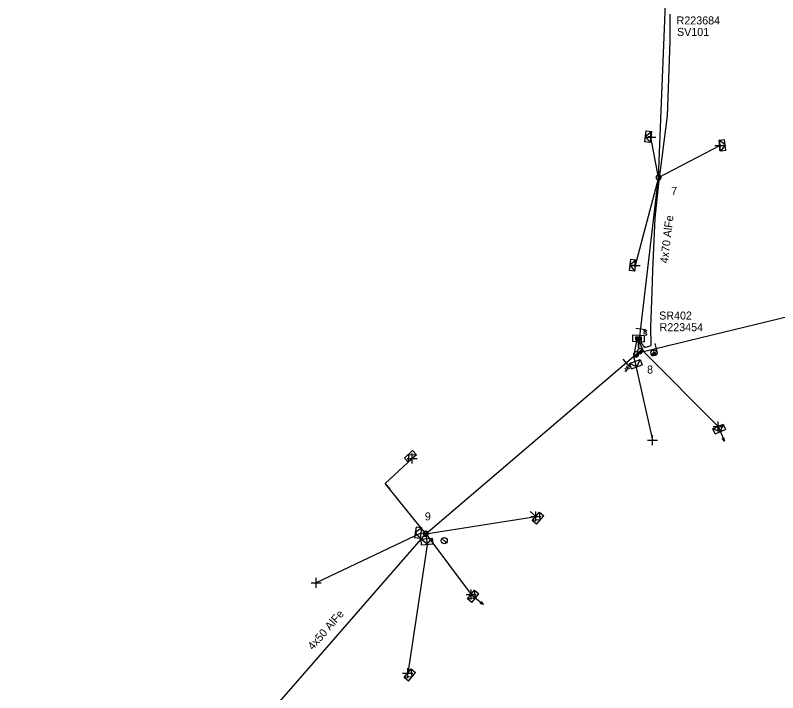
# Model space of a CAD drawing. Extents: x -544780 to -541582, y -1198995 to -1196551.
# Drawn here: x -542080.4 to -541985.1, y -1198863.9 to -1198779.3 of the extents above; entities that cross this region are included whole.
import ezdxf

# ---------------------------------------------------------------- set-up
doc = ezdxf.new("R2010")
doc.units = 0
for name, color, linetype in [('Vrstva 1', 7, 'Continuous'), ('Vrstva 10', 7, 'Continuous'), ('Vrstva 13', 7, 'Continuous'), ('Vrstva 14', 7, 'Continuous'), ('Vrstva 15', 7, 'Continuous'), ('Vrstva 18', 7, 'Continuous'), ('Vrstva 2', 7, 'Continuous'), ('Vrstva 28', 7, 'Continuous'), ('Vrstva 29', 7, 'Continuous'), ('Vrstva 30', 7, 'Continuous'), ('Vrstva 31', 7, 'Continuous'), ('Vrstva 34', 7, 'Continuous'), ('Vrstva 36', 7, 'Continuous'), ('Vrstva 5', 7, 'Continuous'), ('Vrstva 52', 7, 'Continuous'), ('Vrstva 54', 7, 'Continuous'), ('Vrstva 59', 7, 'Continuous'), ('Vrstva 8', 7, 'Continuous'), ('Vrstva 9', 7, 'Continuous')]:
    doc.layers.add(name, color=color, linetype=linetype)

# ---------------------------------------------------------------- blocks, each defined once
blk = doc.blocks.new('NN440')
at = {"layer": 'Vrstva 2'}
for points in [[(0.63, 0), (0.63, 0.06), (0.62, 0.13), (0.6, 0.19), (0.58, 0.25), (0.55, 0.31), (0.51, 0.37), (0.47, 0.42), (0.42, 0.46), (0.37, 0.51), (0.32, 0.54), (0.26, 0.57), (0.2, 0.59), (0.13, 0.61), (0.07, 0.62), (0, 0.63), (-0.06, 0.62), (-0.13, 0.61), (-0.19, 0.59), (-0.26, 0.57), (-0.31, 0.54), (-0.37, 0.51), (-0.42, 0.46), (-0.47, 0.42), (-0.51, 0.37), (-0.54, 0.31), (-0.57, 0.25), (-0.6, 0.19), (-0.62, 0.13), (-0.63, 0.06), (-0.63, 0), (-0.63, -0.07), (-0.62, -0.14), (-0.6, -0.2), (-0.57, -0.26), (-0.54, -0.32), (-0.51, -0.37), (-0.47, -0.43), (-0.42, -0.47), (-0.37, -0.51), (-0.31, -0.55), (-0.26, -0.58), (-0.19, -0.6), (-0.13, -0.62), (-0.06, -0.63), (0, -0.63), (0.07, -0.63), (0.13, -0.62), (0.2, -0.6), (0.26, -0.58), (0.32, -0.55), (0.37, -0.51), (0.42, -0.47), (0.47, -0.43), (0.51, -0.37), (0.55, -0.32), (0.58, -0.26), (0.6, -0.2), (0.62, -0.14), (0.63, -0.07), (0.63, 0)], [(-0.63, 0), (0.63, 0)], [(-0.6, -0.18), (0.57, -0.18)], [(-0.51, -0.32), (0.5, -0.32)], [(-0.37, -0.47), (0.35, -0.47)]]:
    blk.add_lwpolyline(points, dxfattribs=at)
blk = doc.blocks.new('NN450')
at = {"layer": 'Vrstva 2'}
for points in [[(0, 0), (0, 0.07), (-0.01, 0.13), (-0.03, 0.19), (-0.05, 0.25), (-0.08, 0.31), (-0.12, 0.37), (-0.16, 0.42), (-0.21, 0.46), (-0.26, 0.51), (-0.31, 0.54), (-0.37, 0.57), (-0.43, 0.59), (-0.5, 0.61), (-0.56, 0.62), (-0.63, 0.62), (-0.69, 0.62), (-0.75, 0.61), (-0.82, 0.59), (-0.88, 0.57), (-0.94, 0.54), (-0.99, 0.51), (-1.04, 0.46), (-1.09, 0.42), (-1.13, 0.37), (-1.17, 0.31), (-1.2, 0.25), (-1.22, 0.19), (-1.24, 0.13), (-1.25, 0.07), (-1.25, 0), (-1.25, -0.07), (-1.24, -0.13), (-1.22, -0.19), (-1.2, -0.25), (-1.17, -0.31), (-1.13, -0.37), (-1.09, -0.42), (-1.04, -0.46), (-0.99, -0.51), (-0.94, -0.54), (-0.88, -0.57), (-0.82, -0.59), (-0.75, -0.61), (-0.69, -0.62), (-0.62, -0.63), (-0.56, -0.62), (-0.5, -0.61), (-0.43, -0.59), (-0.37, -0.57), (-0.31, -0.54), (-0.26, -0.51), (-0.21, -0.46), (-0.16, -0.42), (-0.12, -0.37), (-0.08, -0.31), (-0.05, -0.25), (-0.03, -0.19), (-0.01, -0.13), (0, -0.07), (0, 0)], [(1.25, 0), (1.25, 0.07), (1.24, 0.13), (1.22, 0.19), (1.2, 0.25), (1.17, 0.31), (1.13, 0.37), (1.09, 0.42), (1.04, 0.46), (0.99, 0.51), (0.94, 0.54), (0.88, 0.57), (0.82, 0.59), (0.75, 0.61), (0.69, 0.62), (0.62, 0.62), (0.56, 0.62), (0.5, 0.61), (0.43, 0.59), (0.37, 0.57), (0.31, 0.54), (0.26, 0.51), (0.21, 0.46), (0.16, 0.42), (0.12, 0.37), (0.08, 0.31), (0.05, 0.25), (0.03, 0.19), (0.01, 0.13), (0, 0.07), (0, 0), (0, -0.07), (0.01, -0.13), (0.03, -0.19), (0.05, -0.25), (0.08, -0.31), (0.12, -0.37), (0.16, -0.42), (0.21, -0.46), (0.26, -0.51), (0.31, -0.54), (0.37, -0.57), (0.43, -0.59), (0.5, -0.61), (0.56, -0.62), (0.63, -0.63), (0.69, -0.62), (0.75, -0.61), (0.82, -0.59), (0.88, -0.57), (0.94, -0.54), (0.99, -0.51), (1.04, -0.46), (1.09, -0.42), (1.13, -0.37), (1.17, -0.31), (1.2, -0.25), (1.22, -0.19), (1.24, -0.13), (1.25, -0.07), (1.25, 0)], [(-1.25, 0), (1.25, 0)], [(-1.23, -0.16), (-0.02, -0.16)], [(-1.16, -0.32), (-0.09, -0.32)], [(-1.03, -0.47), (-0.22, -0.47)], [(0.02, -0.16), (1.23, -0.16)], [(0.09, -0.32), (1.16, -0.32)], [(0.22, -0.47), (1.03, -0.47)]]:
    blk.add_lwpolyline(points, dxfattribs=at)
blk = doc.blocks.new('NN560')
at = {"layer": 'Vrstva 2'}
for points in [[(1.999, -0.001), (1.59, 0.141)], [(0, -0.001), (1.999, -0.001)], [(1.999, -0.001), (1.59, -0.134)]]:
    blk.add_lwpolyline(points, dxfattribs=at)
blk = doc.blocks.new('NN840')
at = {"layer": 'Vrstva 15'}
for points in [[(0.003, 0.619), (0.003, -0.631)], [(-0.745, -0.71), (-0.745, -0.66)], [(-0.73, -0.764), (-0.745, -0.71)], [(-0.657, -0.798), (-0.73, -0.764)], [(-0.627, -0.798), (-0.657, -0.798)], [(-0.558, -0.764), (-0.627, -0.798)], [(-0.538, -0.71), (-0.558, -0.764)], [(-0.538, -0.385), (-0.538, -0.71)], [(-0.332, -0.385), (-0.332, -0.798)], [(-0.332, -0.641), (-0.125, -0.385)], [(-0.263, -0.557), (-0.091, -0.798)]]:
    blk.add_lwpolyline(points, dxfattribs=at)
blk = doc.blocks.new('NN770')
at = {"layer": 'Vrstva 10'}
for p, q in [((0.002, 0.187), (0.002, 0.263)), ((0.002, -0.276), (0.002, 0.111))]:
    blk.add_line(p, q, dxfattribs=at)
blk.add_circle((0, -0.008), 0.375, dxfattribs=at)
blk = doc.blocks.new('NN800')
at = {"layer": 'Vrstva 1'}
for points in [[(-0.442, 0.442), (0.442, -0.442)], [(-0.442, -0.442), (0.442, 0.442)]]:
    blk.add_lwpolyline(points, dxfattribs=at)
blk = doc.blocks.new('NN620')
at = {"layer": 'Vrstva 8'}
for points in [[(0.752, 0.004), (-0.748, 0.004)], [(-0.748, 0.004), (-0.748, -0.746)], [(0.752, -0.746), (0.752, 0.004)], [(-0.748, -0.746), (0.752, -0.746)], [(0.368, -0.18), (-0.376, -0.18)], [(-0.376, -0.18), (-0.376, -0.558)], [(-0.376, -0.558), (0.368, -0.558)], [(0.321, -0.227), (-0.329, -0.227)], [(-0.329, -0.227), (-0.329, -0.51)], [(-0.329, -0.51), (0.321, -0.51)], [(0.274, -0.274), (-0.281, -0.274)], [(-0.281, -0.274), (-0.281, -0.463)], [(-0.281, -0.463), (0.274, -0.463)], [(0.227, -0.321), (-0.234, -0.321)], [(-0.234, -0.321), (-0.234, -0.416)], [(-0.234, -0.416), (0.227, -0.416)], [(-0.193, -0.369), (0.185, -0.369)], [(0.227, -0.416), (0.227, -0.321)], [(0.274, -0.463), (0.274, -0.274)], [(0.321, -0.51), (0.321, -0.227)], [(0.368, -0.558), (0.368, -0.18)]]:
    blk.add_lwpolyline(points, dxfattribs=at)
blk = doc.blocks.new('NN630')
at = {"layer": 'Vrstva 9'}
for points in [[(-0.003, -0.7), (-0.703, 0)], [(-0.703, -0.7), (-0.703, 0), (0.697, 0), (0.697, -0.7)], [(-0.703, -0.7), (0.697, -0.7)], [(-0.003, -0.7), (0.697, 0)]]:
    blk.add_lwpolyline(points, dxfattribs=at)
blk = doc.blocks.new('NN500')
at = {"layer": 'Vrstva 2'}
for points in [[(0, -0.24), (0.02, -0.23), (0.05, -0.23), (0.07, -0.22), (0.09, -0.22), (0.12, -0.2), (0.14, -0.19), (0.16, -0.18), (0.17, -0.16), (0.19, -0.14), (0.2, -0.12), (0.21, -0.1), (0.22, -0.07), (0.23, -0.05), (0.23, -0.02), (0.23, 0), (0.23, 0.02), (0.23, 0.05), (0.22, 0.07), (0.21, 0.1), (0.2, 0.12), (0.19, 0.14), (0.17, 0.16), (0.16, 0.17), (0.14, 0.19), (0.12, 0.2), (0.09, 0.21), (0.07, 0.22), (0.05, 0.23), (0.02, 0.23), (0, 0.23), (-0.03, 0.23), (-0.05, 0.23), (-0.07, 0.22), (-0.1, 0.21), (-0.12, 0.2), (-0.14, 0.19), (-0.16, 0.17), (-0.18, 0.16), (-0.19, 0.14), (-0.2, 0.12), (-0.22, 0.1), (-0.22, 0.07), (-0.23, 0.05), (-0.23, 0.02), (-0.24, 0), (-0.23, -0.02), (-0.23, -0.05), (-0.22, -0.07), (-0.22, -0.1), (-0.2, -0.12), (-0.19, -0.14), (-0.18, -0.16), (-0.16, -0.18), (-0.14, -0.19), (-0.12, -0.2), (-0.1, -0.22), (-0.07, -0.22), (-0.05, -0.23), (-0.03, -0.23), (0, -0.24)], [(0, -0.24), (0.02, -0.23), (0.05, -0.23), (0.07, -0.22), (0.09, -0.22), (0.12, -0.2), (0.14, -0.19), (0.16, -0.18), (0.17, -0.16), (0.19, -0.14), (0.2, -0.12), (0.21, -0.1), (0.22, -0.07), (0.23, -0.05), (0.23, -0.02), (0.23, 0), (0.23, 0.02), (0.23, 0.05), (0.22, 0.07), (0.21, 0.1), (0.2, 0.12), (0.19, 0.14), (0.17, 0.16), (0.16, 0.17), (0.14, 0.19), (0.12, 0.2), (0.09, 0.21), (0.07, 0.22), (0.05, 0.23), (0.02, 0.23), (0, 0.23), (-0.03, 0.23), (-0.05, 0.23), (-0.07, 0.22), (-0.1, 0.21), (-0.12, 0.2), (-0.14, 0.19), (-0.16, 0.17), (-0.18, 0.16), (-0.19, 0.14), (-0.2, 0.12), (-0.22, 0.1), (-0.22, 0.07), (-0.23, 0.05), (-0.23, 0.02), (-0.24, 0), (-0.23, -0.02), (-0.23, -0.05), (-0.22, -0.07), (-0.22, -0.1), (-0.2, -0.12), (-0.19, -0.14), (-0.18, -0.16), (-0.16, -0.18), (-0.14, -0.19), (-0.12, -0.2), (-0.1, -0.22), (-0.07, -0.22), (-0.05, -0.23), (-0.03, -0.23), (0, -0.24)], [(0, -0.21), (0.02, -0.2), (0.04, -0.2), (0.06, -0.2), (0.08, -0.19), (0.1, -0.18), (0.12, -0.17), (0.14, -0.15), (0.15, -0.14), (0.16, -0.12), (0.18, -0.1), (0.19, -0.08), (0.19, -0.06), (0.2, -0.04), (0.2, -0.02), (0.2, 0), (0.2, 0.02), (0.2, 0.04), (0.19, 0.06), (0.19, 0.08), (0.18, 0.1), (0.16, 0.12), (0.15, 0.14), (0.14, 0.15), (0.12, 0.17), (0.1, 0.18), (0.08, 0.19), (0.06, 0.19), (0.04, 0.2), (0.02, 0.2), (0, 0.2), (-0.02, 0.2), (-0.04, 0.2), (-0.06, 0.19), (-0.08, 0.19), (-0.1, 0.18), (-0.12, 0.17), (-0.14, 0.15), (-0.15, 0.14), (-0.17, 0.12), (-0.18, 0.1), (-0.19, 0.08), (-0.2, 0.06), (-0.2, 0.04), (-0.21, 0.02), (-0.21, 0), (-0.21, -0.02), (-0.2, -0.04), (-0.2, -0.06), (-0.19, -0.08), (-0.18, -0.1), (-0.17, -0.12), (-0.15, -0.14), (-0.14, -0.15), (-0.12, -0.17), (-0.1, -0.18), (-0.08, -0.19), (-0.06, -0.2), (-0.04, -0.2), (-0.02, -0.2), (0, -0.21)], [(0, -0.18), (0.02, -0.18), (0.04, -0.17), (0.05, -0.17), (0.07, -0.16), (0.09, -0.15), (0.1, -0.14), (0.12, -0.13), (0.13, -0.12), (0.14, -0.1), (0.15, -0.09), (0.16, -0.07), (0.17, -0.05), (0.17, -0.04), (0.17, -0.02), (0.17, 0), (0.17, 0.02), (0.17, 0.04), (0.17, 0.05), (0.16, 0.07), (0.15, 0.09), (0.14, 0.1), (0.13, 0.12), (0.12, 0.13), (0.1, 0.14), (0.09, 0.15), (0.07, 0.16), (0.05, 0.17), (0.04, 0.17), (0.02, 0.17), (0, 0.18), (-0.02, 0.17), (-0.04, 0.17), (-0.06, 0.17), (-0.07, 0.16), (-0.09, 0.15), (-0.1, 0.14), (-0.12, 0.13), (-0.13, 0.12), (-0.14, 0.1), (-0.15, 0.09), (-0.16, 0.07), (-0.17, 0.05), (-0.17, 0.04), (-0.18, 0.02), (-0.18, 0), (-0.18, -0.02), (-0.17, -0.04), (-0.17, -0.05), (-0.16, -0.07), (-0.15, -0.09), (-0.14, -0.1), (-0.13, -0.12), (-0.12, -0.13), (-0.1, -0.14), (-0.09, -0.15), (-0.07, -0.16), (-0.06, -0.17), (-0.04, -0.17), (-0.02, -0.18), (0, -0.18)], [(0, -0.15), (0.01, -0.15), (0.03, -0.14), (0.04, -0.14), (0.06, -0.13), (0.07, -0.13), (0.08, -0.12), (0.1, -0.11), (0.11, -0.1), (0.12, -0.09), (0.13, -0.07), (0.13, -0.06), (0.14, -0.05), (0.14, -0.03), (0.14, -0.02), (0.14, 0), (0.14, 0.01), (0.14, 0.03), (0.14, 0.04), (0.13, 0.06), (0.13, 0.07), (0.12, 0.09), (0.11, 0.1), (0.1, 0.11), (0.08, 0.12), (0.07, 0.13), (0.06, 0.13), (0.04, 0.14), (0.03, 0.14), (0.01, 0.14), (0, 0.15), (-0.02, 0.14), (-0.03, 0.14), (-0.05, 0.14), (-0.06, 0.13), (-0.07, 0.13), (-0.09, 0.12), (-0.1, 0.11), (-0.11, 0.1), (-0.12, 0.09), (-0.13, 0.07), (-0.13, 0.06), (-0.14, 0.04), (-0.14, 0.03), (-0.15, 0.01), (-0.15, 0), (-0.15, -0.02), (-0.14, -0.03), (-0.14, -0.05), (-0.13, -0.06), (-0.13, -0.07), (-0.12, -0.09), (-0.11, -0.1), (-0.1, -0.11), (-0.09, -0.12), (-0.07, -0.13), (-0.06, -0.13), (-0.05, -0.14), (-0.03, -0.14), (-0.02, -0.15), (0, -0.15)], [(0, -0.12), (0.01, -0.12), (0.02, -0.11), (0.03, -0.11), (0.05, -0.11), (0.06, -0.1), (0.07, -0.09), (0.08, -0.09), (0.09, -0.08), (0.09, -0.07), (0.1, -0.06), (0.11, -0.05), (0.11, -0.04), (0.11, -0.02), (0.11, -0.01), (0.12, 0), (0.11, 0.01), (0.11, 0.02), (0.11, 0.04), (0.11, 0.05), (0.1, 0.06), (0.09, 0.07), (0.09, 0.08), (0.08, 0.09), (0.07, 0.09), (0.06, 0.1), (0.05, 0.11), (0.03, 0.11), (0.02, 0.11), (0.01, 0.12), (0, 0.12), (-0.01, 0.12), (-0.03, 0.11), (-0.04, 0.11), (-0.05, 0.11), (-0.06, 0.1), (-0.07, 0.09), (-0.08, 0.09), (-0.09, 0.08), (-0.1, 0.07), (-0.1, 0.06), (-0.11, 0.05), (-0.11, 0.04), (-0.12, 0.02), (-0.12, 0.01), (-0.12, 0), (-0.12, -0.01), (-0.12, -0.02), (-0.11, -0.04), (-0.11, -0.05), (-0.1, -0.06), (-0.1, -0.07), (-0.09, -0.08), (-0.08, -0.09), (-0.07, -0.09), (-0.06, -0.1), (-0.05, -0.11), (-0.04, -0.11), (-0.03, -0.11), (-0.01, -0.12), (0, -0.12)], [(0, -0.09), (0.01, -0.09), (0.02, -0.09), (0.03, -0.08), (0.03, -0.08), (0.04, -0.08), (0.05, -0.07), (0.06, -0.07), (0.06, -0.06), (0.07, -0.05), (0.07, -0.04), (0.08, -0.04), (0.08, -0.03), (0.08, -0.02), (0.09, -0.01), (0.09, 0), (0.09, 0.01), (0.08, 0.02), (0.08, 0.03), (0.08, 0.03), (0.07, 0.04), (0.07, 0.05), (0.06, 0.06), (0.06, 0.06), (0.05, 0.07), (0.04, 0.07), (0.03, 0.08), (0.03, 0.08), (0.02, 0.08), (0.01, 0.09), (0, 0.09), (-0.01, 0.09), (-0.02, 0.08), (-0.03, 0.08), (-0.04, 0.08), (-0.04, 0.07), (-0.05, 0.07), (-0.06, 0.06), (-0.07, 0.06), (-0.07, 0.05), (-0.08, 0.04), (-0.08, 0.03), (-0.08, 0.03), (-0.09, 0.02), (-0.09, 0.01), (-0.09, 0), (-0.09, -0.01), (-0.09, -0.02), (-0.08, -0.03), (-0.08, -0.04), (-0.08, -0.04), (-0.07, -0.05), (-0.07, -0.06), (-0.06, -0.07), (-0.05, -0.07), (-0.04, -0.08), (-0.04, -0.08), (-0.03, -0.08), (-0.02, -0.09), (-0.01, -0.09), (0, -0.09)], [(0, -0.06), (0, -0.06), (0.01, -0.06), (0.02, -0.05), (0.02, -0.05), (0.03, -0.05), (0.03, -0.05), (0.04, -0.04), (0.04, -0.04), (0.05, -0.03), (0.05, -0.03), (0.05, -0.02), (0.05, -0.02), (0.05, -0.01), (0.06, -0.01), (0.06, 0), (0.06, 0.01), (0.05, 0.01), (0.05, 0.02), (0.05, 0.02), (0.05, 0.03), (0.05, 0.03), (0.04, 0.04), (0.04, 0.04), (0.03, 0.05), (0.03, 0.05), (0.02, 0.05), (0.02, 0.05), (0.01, 0.06), (0, 0.06), (0, 0.06), (-0.01, 0.06), (-0.01, 0.06), (-0.02, 0.05), (-0.02, 0.05), (-0.03, 0.05), (-0.03, 0.05), (-0.04, 0.04), (-0.04, 0.04), (-0.05, 0.03), (-0.05, 0.03), (-0.05, 0.02), (-0.06, 0.02), (-0.06, 0.01), (-0.06, 0.01), (-0.06, 0), (-0.06, -0.01), (-0.06, -0.01), (-0.06, -0.02), (-0.05, -0.02), (-0.05, -0.03), (-0.05, -0.03), (-0.04, -0.04), (-0.04, -0.04), (-0.03, -0.05), (-0.03, -0.05), (-0.02, -0.05), (-0.02, -0.05), (-0.01, -0.06), (-0.01, -0.06), (0, -0.06)], [(0, -0.03), (0, -0.03), (0, -0.03), (0.01, -0.03), (0.01, -0.03), (0.01, -0.02), (0.02, -0.02), (0.02, -0.02), (0.02, -0.02), (0.02, -0.02), (0.02, -0.01), (0.02, -0.01), (0.03, -0.01), (0.03, -0.01), (0.03, 0), (0.03, 0), (0.03, 0), (0.03, 0.01), (0.03, 0.01), (0.02, 0.01), (0.02, 0.01), (0.02, 0.02), (0.02, 0.02), (0.02, 0.02), (0.02, 0.02), (0.01, 0.02), (0.01, 0.02), (0.01, 0.03), (0, 0.03), (0, 0.03), (0, 0.03), (0, 0.03), (-0.01, 0.03), (-0.01, 0.03), (-0.01, 0.02), (-0.02, 0.02), (-0.02, 0.02), (-0.02, 0.02), (-0.02, 0.02), (-0.02, 0.02), (-0.03, 0.01), (-0.03, 0.01), (-0.03, 0.01), (-0.03, 0.01), (-0.03, 0), (-0.03, 0), (-0.03, 0), (-0.03, -0.01), (-0.03, -0.01), (-0.03, -0.01), (-0.03, -0.01), (-0.02, -0.02), (-0.02, -0.02), (-0.02, -0.02), (-0.02, -0.02), (-0.02, -0.02), (-0.01, -0.03), (-0.01, -0.03), (-0.01, -0.03), (0, -0.03), (0, -0.03)], [(0.23, 0), (0.7, 0)]]:
    blk.add_lwpolyline(points, dxfattribs=at)
blk = doc.blocks.new('NN510')
at = {"layer": 'Vrstva 2'}
blk.add_lwpolyline([(0.001, 0.002), (0.001, 0.939)], dxfattribs=at)

msp = doc.modelspace()

# ---------------------------------------------------------------- linework, layer by layer
at = {"layer": 'Vrstva 1'}
for points in [[(-542002.456, -1198820.872), (-542001.205, -1198810.226), (-541999.954, -1198799.581), (-541999.539, -1198789.162), (-541999.093, -1198777.951), (-541999.591, -1198777.762), (-542016.418, -1198761.36)], [(-542001.849, -1198821.31), (-541970.92, -1198813.83)], [(-542080.36, -1198886.573), (-542050.67, -1198868.89), (-542029.05, -1198844.09), (-542003.068, -1198821.935)]]:
    msp.add_lwpolyline(points, dxfattribs=at)
at = {"layer": 'Vrstva 5'}
for points in [[(-542002.177, -1198819.94), (-542002.177, -1198820.023), (-542002.082, -1198820.301), (-542001.7, -1198820.81), (-542000.88, -1198820.56), (-542000.93, -1198818.29), (-542000.76, -1198813.86), (-542000.65, -1198811.21), (-542000.37, -1198804.66), (-541999.92, -1198800.35), (-541998.85, -1198791.87), (-541998.5, -1198782.59), (-541998.5, -1198779.17)], [(-542002.729, -1198819.931), (-542002.729, -1198820.026), (-542003.068, -1198821.935)], [(-542002.565, -1198819.939), (-542002.565, -1198820.034), (-542002.456, -1198820.872)], [(-542002.377, -1198819.94), (-542002.377, -1198820.057), (-542002.264, -1198820.385), (-542001.849, -1198821.31)]]:
    msp.add_lwpolyline(points, dxfattribs=at)
at = {"layer": 'Vrstva 52'}
msp.add_lwpolyline([(-542029.05, -1198844.09), (-542028.939, -1198844.707), (-542028.863, -1198845.453), (-542031.313, -1198861.504)], dxfattribs=at)
at = {"layer": 'Vrstva 54'}
for points in [[(-541999.954, -1198799.581), (-542000.924, -1198794.541)], [(-541999.953, -1198799.582), (-541992.31, -1198795.604)], [(-541999.954, -1198799.581), (-542002.86, -1198810.579)], [(-542001.849, -1198821.31), (-541992.512, -1198830.697)], [(-542003.068, -1198821.935), (-542002.916, -1198822.574)], [(-542029.05, -1198844.09), (-542034.122, -1198837.798), (-542030.734, -1198834.691)], [(-542029.05, -1198844.09), (-542015.287, -1198841.911)], [(-542029.051, -1198844.09), (-542029.669, -1198844.006)], [(-542029.05, -1198844.09), (-542023.395, -1198851.672)]]:
    msp.add_lwpolyline(points, dxfattribs=at)
at = {"layer": 'Vrstva 59'}
for points in [[(-542002.915, -1198822.573), (-542000.698, -1198832.384)], [(-542029.669, -1198844.006), (-542042.755, -1198850.216)]]:
    msp.add_lwpolyline(points, dxfattribs=at)

# ---------------------------------------------------------------- block references
at = {"layer": 'Vrstva 13'}
for name, p, xscale, yscale, rotation in [('NN500', (-542000.924, -1198794.542), 0.5, 0.5, 173.11399999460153), ('NN500', (-541992.311, -1198795.605), 0.5, 0.5, 6.52199997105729), ('NN440', (-541999.953, -1198799.582), 0.4999999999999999, 0.5, 83.29440558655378), ('NN500', (-542002.86, -1198810.579), 0.5, 0.5, 173.11399999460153), ('NN450', (-542002.527, -1198821.474), 0.49999999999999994, 0.5000000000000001, 40.4681833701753), ('NN500', (-541992.512, -1198830.697), 0.5000000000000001, 0.5, -66.1860000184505), ('NN440', (-542029.051, -1198844.09), 0.5, 0.5, 48.918922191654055), ('NN500', (-542023.395, -1198851.672), 0.5000000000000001, 0.4999999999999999, -38.96499998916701)]:
    msp.add_blockref(name, p, dxfattribs=dict(at, xscale=xscale, yscale=yscale, rotation=rotation))
for name, p, rotation in [('NN560', (-541992.512, -1198830.697), -66.18617774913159), ('NN510', (-542034.122, -1198837.798), -137.467683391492), ('NN510', (-542015.287, -1198841.912), 49.79589728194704), ('NN560', (-542023.395, -1198851.672), -38.96484715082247)]:
    msp.add_blockref(name, p, dxfattribs=dict(at, rotation=rotation))
at = {"layer": 'Vrstva 18'}
for p, rotation in [((-542002.176, -1198818.484), 83.29500281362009), ((-542000.277, -1198820.93), 13.595652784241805), ((-542004.014, -1198822.742), 40.45402502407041)]:
    msp.add_blockref('NN840', p, dxfattribs=dict(at, rotation=rotation))
at = {"layer": 'Vrstva 28', "rotation": 177.97875553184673}
msp.add_blockref('NN620', (-542002.471, -1198820.065), dxfattribs=at)
at = {"layer": 'Vrstva 31'}
for p, rotation in [((-542000.924, -1198794.542), -96.88573608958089), ((-541992.31, -1198795.605), 96.5220277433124), ((-542002.86, -1198810.579), -96.88573608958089), ((-542002.915, -1198822.573), 20.044708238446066), ((-541992.512, -1198830.697), 23.813822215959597), ((-542030.734, -1198834.691), -137.467683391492), ((-542015.287, -1198841.911), 49.79589728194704), ((-542029.669, -1198844.006), -97.74034166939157), ((-542028.939, -1198844.707), 5.881630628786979), ((-542023.395, -1198851.672), 51.03515278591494), ((-542031.313, -1198861.504), 51.41201671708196)]:
    msp.add_blockref('NN630', p, dxfattribs=dict(at, rotation=rotation))
at = {"layer": 'Vrstva 34'}
for p, rotation in [((-542000.924, -1198794.541), 45), ((-541992.31, -1198795.604), 45), ((-542002.86, -1198810.579), 45), ((-541992.512, -1198830.697), 45), ((-542000.698, -1198832.384), 45), ((-542030.734, -1198834.691), 45), ((-542015.287, -1198841.911), 45), ((-542042.755, -1198850.216), 45), ((-542023.395, -1198851.672), 45), ((-542031.313, -1198861.504), 45.00000009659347)]:
    msp.add_blockref('NN800', p, dxfattribs=dict(at, rotation=rotation))
at = {"layer": 'Vrstva 36'}
msp.add_blockref('NN770', (-542000.527, -1198821.474), dxfattribs=at)
at = {"layer": 'Vrstva 36', "rotation": 48.91892228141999}
msp.add_blockref('NN770', (-542026.746, -1198844.943), dxfattribs=at)

# ---------------------------------------------------------------- texts
at = {"layer": 'Vrstva 14'}
for s, p in [('7', (-541998.368, -1198801.756)), ('8', (-542001.39, -1198824.073)), ('9', (-542029.166, -1198842.414))]:
    msp.add_text(s, height=1, dxfattribs=at).set_placement(p)
at = {"layer": 'Vrstva 2'}
for s, rotation, p in [('4x70 AlFe', 83.298, (-541998.783, -1198810.346)), ('4x50 AlFe', 48.919, (-542043.162, -1198858.684))]:
    msp.add_text(s, height=1, rotation=rotation, dxfattribs=at).set_placement(p)
at = {"layer": 'Vrstva 29'}
for s, p in [('R223684', (-541997.7, -1198780.469)), ('R223454', (-541999.824, -1198818.784))]:
    msp.add_text(s, height=1, dxfattribs=at).set_placement(p)
at = {"layer": 'Vrstva 30'}
for s, p in [('SV101', (-541997.646, -1198781.904)), ('SR402', (-541999.877, -1198817.327))]:
    msp.add_text(s, height=1, dxfattribs=at).set_placement(p)

doc.saveas('drawing.dxf')
